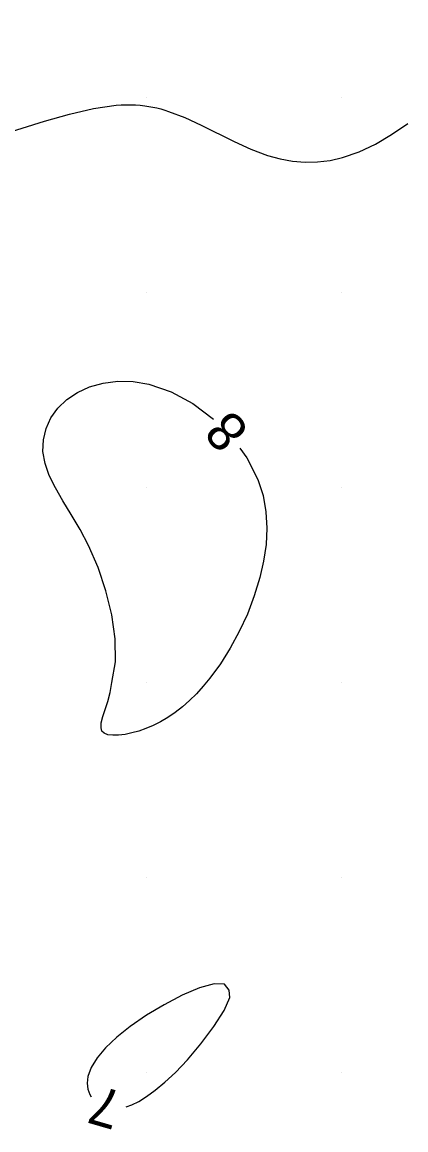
# Model space of a CAD drawing. Extents: x 2602990 to 2605851, y 618069 to 619180.
# Drawn here: x 2603453.6 to 2603473.3, y 618517.1 to 618573.9 of the extents above; entities that cross this region are included whole.
import ezdxf

# ---------------------------------------------------------------- set-up
doc = ezdxf.new("R2010")
doc.units = 0
for name, color, linetype in [('DTM Contours Minor', 7, 'Continuous'), ('DTM Contours Minor Text', 7, 'Continuous'), ('Exist DTM Crownline', 7, 'Continuous'), ('Exist DTM QL2 LIDAR Elevation Point', 7, 'Continuous'), ('Exist Roads EOP', 7, 'Continuous')]:
    doc.layers.add(name, color=color, linetype=linetype)

msp = doc.modelspace()

# ---------------------------------------------------------------- linework, layer by layer
at = {"layer": 'DTM Contours Minor'}
for points in [[(2603452.19, 618567.991), (2603454.776, 618568.795), (2603456.052, 618569.158), (2603457.283, 618569.441), (2603458.445, 618569.607), (2603458.699, 618569.625), (2603458.948, 618569.634), (2603459.194, 618569.634), (2603459.436, 618569.626), (2603459.675, 618569.609), (2603459.911, 618569.583), (2603460.117, 618569.552), (2603460.322, 618569.515), (2603460.526, 618569.47), (2603460.729, 618569.419), (2603460.932, 618569.361), (2603461.135, 618569.297), (2603461.965, 618568.978), (2603462.802, 618568.591), (2603464.495, 618567.746), (2603465.35, 618567.358), (2603466.209, 618567.039), (2603466.847, 618566.865), (2603467.486, 618566.749), (2603468.127, 618566.695), (2603468.769, 618566.704), (2603469.411, 618566.78), (2603470.055, 618566.924), (2603470.894, 618567.216), (2603471.732, 618567.614), (2603472.566, 618568.102), (2603473.394, 618568.666)], [(2603458.229, 618540), (2603458.403, 618541.074), (2603458.392, 618542.247), (2603458.221, 618543.474), (2603457.92, 618544.71), (2603457.513, 618545.909), (2603457.028, 618547.028), (2603456.591, 618547.861), (2603456.145, 618548.623), (2603455.717, 618549.328), (2603455.332, 618549.988), (2603455.017, 618550.618), (2603454.797, 618551.231), (2603454.693, 618551.852), (2603454.711, 618552.458), (2603454.847, 618553.039), (2603455.096, 618553.583), (2603455.452, 618554.08), (2603455.91, 618554.517), (2603456.457, 618554.88), (2603457.084, 618555.164), (2603457.779, 618555.36), (2603458.525, 618555.456), (2603459.311, 618555.443), (2603460.121, 618555.311), (2603461.264, 618554.918), (2603462.383, 618554.308), (2603463.432, 618553.516), (2603463.442, 618553.506)], [(2603464.778, 618552.024), (2603465.143, 618551.532), (2603465.714, 618550.409), (2603465.974, 618549.596), (2603466.122, 618548.767), (2603466.169, 618547.928), (2603466.126, 618547.083), (2603466.004, 618546.237), (2603465.812, 618545.394), (2603465.524, 618544.444), (2603465.169, 618543.516), (2603464.755, 618542.618), (2603464.291, 618541.763), (2603463.786, 618540.961), (2603463.247, 618540.223), (2603462.91, 618539.814), (2603462.564, 618539.432), (2603462.209, 618539.08), (2603461.845, 618538.758), (2603461.472, 618538.467), (2603461.09, 618538.207), (2603460.72, 618537.991), (2603460.345, 618537.804), (2603459.973, 618537.646), (2603459.607, 618537.518), (2603459.251, 618537.419), (2603458.912, 618537.348), (2603458.571, 618537.305), (2603458.266, 618537.297), (2603458.012, 618537.329), (2603457.821, 618537.401), (2603457.706, 618537.517), (2603457.68, 618537.68), (2603457.68, 618537.943), (2603457.756, 618538.255), (2603458.017, 618539.03), (2603458.144, 618539.491), (2603458.229, 618540)], [(2603464.235, 618524.235), (2603464, 618524.535), (2603463.466, 618524.552), (2603462.715, 618524.343), (2603461.831, 618523.966), (2603460.898, 618523.479), (2603460, 618522.94), (2603459.17, 618522.371), (2603458.471, 618521.814), (2603457.904, 618521.272), (2603457.468, 618520.753), (2603457.166, 618520.26), (2603456.996, 618519.799), (2603456.956, 618519.464), (2603456.988, 618519.157), (2603457.086, 618518.882), (2603457.169, 618518.754)], [(2603458.949, 618518.237), (2603459.244, 618518.346), (2603459.603, 618518.525), (2603460.001, 618518.772), (2603460.443, 618519.095), (2603460.936, 618519.502), (2603461.486, 618520), (2603462.097, 618520.653), (2603462.784, 618521.476), (2603463.444, 618522.358), (2603463.974, 618523.186), (2603464.272, 618523.849), (2603464.235, 618524.235)]]:
    msp.add_lwpolyline(points, dxfattribs=at)
at = {"layer": 'Exist DTM Crownline'}
msp.add_spline([(2603233.488, 618380.754), (2603285.185, 618400.095), (2603335.457, 618418.629), (2603390.812, 618439.069), (2603440.087, 618457.325), (2603493.996, 618477.231), (2603542.655, 618495.301), (2603600.808, 618516.867), (2603653.659, 618536.362), (2603706.222, 618555.742), (2603764.811, 618577.593), (2603823.52, 618599.847), (2603878.564, 618620.56), (2603937.951, 618643.078), (2603997.369, 618665.789), (2604036.209, 618680.665), (2604055.311, 618688.017)], degree=3, dxfattribs=at)
at = {"layer": 'Exist DTM QL2 LIDAR Elevation Point'}
for p, q in [((2603460, 618570), (2603460, 618570)), ((2603470, 618570), (2603470, 618570)), ((2603460, 618560), (2603460, 618560)), ((2603470, 618560), (2603470, 618560)), ((2603460, 618550), (2603460, 618550)), ((2603470, 618550), (2603470, 618550)), ((2603460, 618540), (2603460, 618540)), ((2603470, 618540), (2603470, 618540)), ((2603460, 618530), (2603460, 618530)), ((2603470, 618530), (2603470, 618530)), ((2603460, 618520), (2603460, 618520)), ((2603470, 618520), (2603470, 618520))]:
    msp.add_line(p, q, dxfattribs=at)
at = {"layer": 'Exist Roads EOP'}
for points in [[(2603230.17, 618389.98), (2603282.929, 618409.597), (2603332.773, 618427.868), (2603388.167, 618448.413), (2603437.203, 618466.721), (2603490.778, 618486.527), (2603539.039, 618504.558), (2603597.451, 618526.156), (2603651.053, 618545.972), (2603705.208, 618566.084), (2603762.02, 618587.183), (2603820.334, 618609.162), (2603876.341, 618629.99), (2603934.909, 618652.28), (2603996.409, 618675.568), (2604033.216, 618689.957), (2604052.01, 618697.199)], [(2604034.633, 618668.486), (2603984.89, 618650.123), (2603936.767, 618631.654), (2603888.195, 618613.335), (2603837.766, 618594.258), (2603782.918, 618573.705), (2603731.939, 618554.39), (2603671.126, 618532.171), (2603621.822, 618514.106), (2603561.545, 618491.877), (2603506.421, 618471.293), (2603452.163, 618451.33), (2603398.364, 618431.316), (2603341.431, 618410.355), (2603281.65, 618388.199), (2603223.033, 618366.475), (2603185.717, 618352.612)]]:
    msp.add_spline(points, degree=3, dxfattribs=at)

# ---------------------------------------------------------------- texts
at = {"layer": 'DTM Contours Minor Text'}
for s, rotation, p in [('8', 132.0295, (2603465.329, 618552.982)), ('7', 163.8166, (2603458.871, 618518.966))]:
    msp.add_text(s, height=2, rotation=rotation, dxfattribs=at).set_placement(p)

doc.saveas('drawing.dxf')
